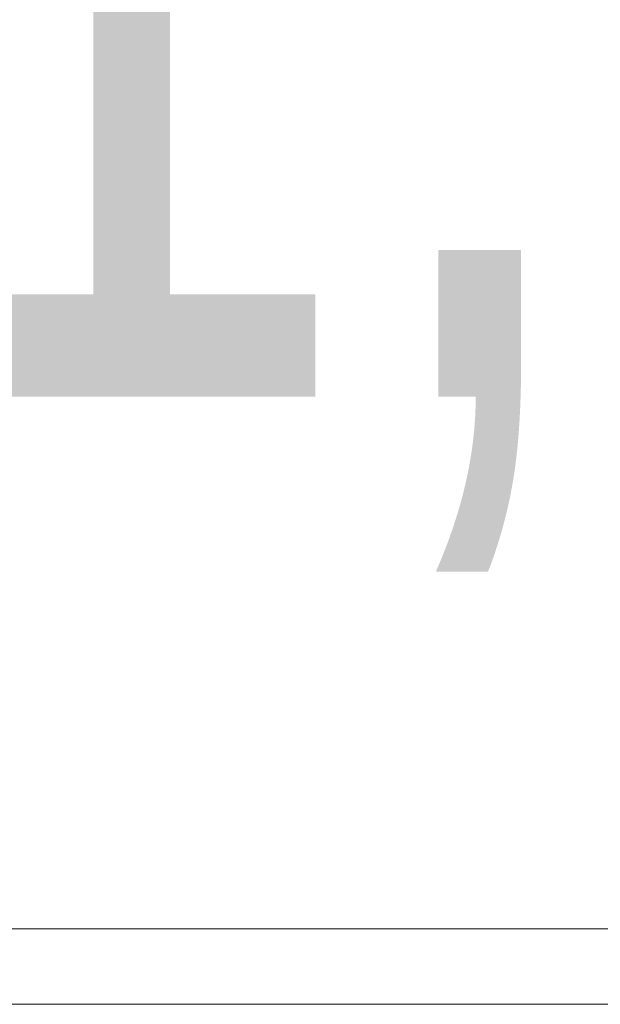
# Model space of a CAD drawing. Extents: x -459 to 541, y -543 to 550.
# Tile 487 of 577: x 165.99 to 167.53, y 357.17 to 359.78. Entities that reach past the tile are written whole.
import ezdxf
from ezdxf.lldxf.tags import DXFTag

# ---------------------------------------------------------------- set-up
doc = ezdxf.new("R2010")
doc.units = 0
doc.layers.get('0').update_dxf_attribs({"lineweight": 35})
for name, color, linetype, lineweight in [('5_UG-BESTAND', 7, 'Continuous', 25), ('5_UG-NEU', 7, 'Continuous', 25), ('5_UG-TEXT-MASS', 7, 'Continuous', 25)]:
    doc.layers.add(name, color=color, linetype=linetype, lineweight=lineweight)
doc.styles.get("Standard").update_dxf_attribs({"font": 'arial.ttf'})
tags = doc.linetypes.add('ALL_S16', pattern=[0.0005, 0, -0.0005]).pattern_tags.tags
tags[6:7] = [DXFTag(74, 4), DXFTag(75, 0), DXFTag(340, '0'), DXFTag(46, 1.0), DXFTag(50, 0.0), DXFTag(44, 0.0), DXFTag(45, 0.0)]
tags[4:5] = [DXFTag(74, 4), DXFTag(75, 0), DXFTag(340, '0'), DXFTag(46, 1.0), DXFTag(50, 0.0), DXFTag(44, 0.0), DXFTag(45, 0.0)]

# ---------------------------------------------------------------- blocks, each defined once
blk = doc.blocks.new('Referenz-A07ALAR41N', base_point=(-170.8075, 0))
at = {"layer": '5_UG-BESTAND', "color": 0, "linetype": 'ALL_S16', "lineweight": 13, "ltscale": 0.13}
blk.add_line((109.1841, 357.1693), (255.9976, 357.1693), dxfattribs=at)
at = {"layer": '5_UG-NEU', "color": 0, "linetype": 'ALL_S16', "lineweight": 13, "ltscale": 0.13}
blk.add_line((109.1841, 357.3693), (255.9976, 357.3693), dxfattribs=at)
at = {"layer": '5_UG-TEXT-MASS', "color": 0, "lineweight": -2, "insert": (164.2574, 361.2824), "char_height": 2.5, "attachment_point": 1}
blk.add_mtext('{\\W0.66;\\fArial;+1,98}', dxfattribs=at)

msp = doc.modelspace()

# ---------------------------------------------------------------- block references
at = {"color": 251, "lineweight": 25, "ltscale": 0.25, "true_color": 0x585858}
msp.add_blockref('Referenz-A07ALAR41N', (-170.8075, 0), dxfattribs=at)

doc.saveas('drawing.dxf')
